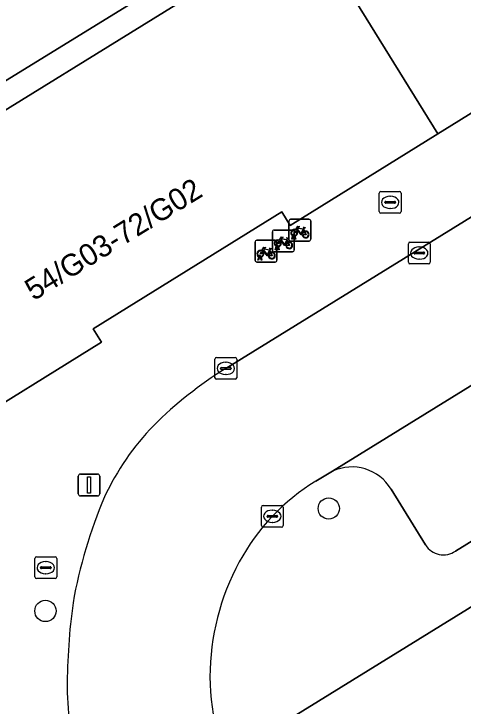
# Model space of a CAD drawing. Extents: x 159039 to 160102, y 381214 to 382524.
# Drawn here: x 159630.37 to 159651.01, y 382276.93 to 382308.74 of the extents above; entities that cross this region are included whole.
import ezdxf

# ---------------------------------------------------------------- set-up
doc = ezdxf.new("R2010")
doc.units = 0
for name, color, linetype in [('IMGEO_Boom', 7, 'Continuous'), ('IMGEO_Brandkraan', 7, 'Continuous'), ('IMGEO_Fietsenrek', 7, 'Continuous'), ('IMGEO_Groenvoorziening', 7, 'Continuous'), ('IMGEO_Hek', 7, 'Continuous'), ('IMGEO_Kolk', 7, 'Continuous'), ('IMGEO_Lichtmast', 7, 'Continuous'), ('IMGEO_Pand', 7, 'Continuous'), ('IMGEO_Pand_nummerreeks', 7, 'Continuous'), ('IMGEO_Parkeervlak_open', 7, 'Continuous'), ('IMGEO_Rijbaan_lokaal_open', 7, 'Continuous'), ('IMGEO_Rioolput', 7, 'Continuous'), ('IMGEO_Terreindeel_open', 7, 'Continuous'), ('IMGEO_Voetpad_open', 7, 'Continuous')]:
    doc.layers.add(name, color=color, linetype=linetype)

msp = doc.modelspace()

# ---------------------------------------------------------------- linework, layer by layer
at = {"layer": 'IMGEO_Boom'}
for centre in [(159644.839, 382286.011), (159631.827, 382281.304)]:
    msp.add_circle(centre, 0.489, dxfattribs=at)
at = {"layer": 'IMGEO_Brandkraan'}
for p, q in [((159647.159, 382299.648), (159647.159, 382300.5)), ((159647.234, 382300.574), (159648.086, 382300.574)), ((159648.16, 382300.5), (159648.16, 382299.648)), ((159647.418, 382300.068), (159647.418, 382300.08)), ((159647.461, 382300.117), (159647.859, 382300.117)), ((159647.647, 382300.354), (159647.672, 382300.354)), ((159647.902, 382300.08), (159647.902, 382300.068)), ((159647.856, 382300.031), (159647.458, 382300.031)), ((159647.67, 382299.794), (159647.645, 382299.794)), ((159648.086, 382299.574), (159647.234, 382299.574))]:
    msp.add_line(p, q, dxfattribs=at)
for points in [[(159647.159, 382299.648), (159647.159, 382300.5)], [(159647.234, 382300.574), (159648.086, 382300.574)], [(159648.16, 382300.5), (159648.16, 382299.648)], [(159648.086, 382299.574), (159647.234, 382299.574)]]:
    msp.add_lwpolyline(points, dxfattribs=at)
for centre, radius, start, end in [((159647.236, 382300.498), 0.0765, 91.552, 178.448), ((159647.236, 382300.498), 0.0765, 91.552, 178.448), ((159648.084, 382300.498), 0.0765, 1.552, 88.448), ((159648.084, 382300.498), 0.0765, 1.552, 88.448), ((159647.458, 382300.077), 0.0403, 85.8775, 175.7526), ((159647.455, 382300.067), 0.0366, 178.938, 274.7102), ((159647.859, 382300.074), 0.043, 264.8664, 352.4533), ((159647.863, 382300.079), 0.0386, 1.7309, 96.639), ((159647.236, 382299.65), 0.0765, 181.552, 268.448), ((159647.236, 382299.65), 0.0765, 181.552, 268.448), ((159648.084, 382299.65), 0.0765, 271.552, 358.448), ((159648.084, 382299.65), 0.0765, 271.552, 358.448)]:
    msp.add_arc(centre, radius, start, end, dxfattribs=at)
for centre, major_axis, ratio, start_param, end_param in [((159647.646, 382300.074), (-0.387, 0.002), 0.722429, 4.712389, 7.853982), ((159647.671, 382300.074), (-0.39, 0.002), 0.717154, 1.570796, 4.712389)]:
    msp.add_ellipse(centre, major_axis=major_axis, ratio=ratio, start_param=start_param, end_param=end_param, dxfattribs=at)
at = {"layer": 'IMGEO_Fietsenrek'}
for p, q in [((159643.008, 382298.371), (159643.008, 382299.212)), ((159643.008, 382299.212), (159643.008, 382298.371)), ((159643.083, 382299.296), (159643.924, 382299.296)), ((159643.924, 382299.296), (159643.083, 382299.296)), ((159644.008, 382299.221), (159644.008, 382298.38)), ((159644.008, 382298.38), (159644.008, 382299.221)), ((159642.327, 382298.805), (159643.168, 382298.805)), ((159643.168, 382298.805), (159642.327, 382298.805)), ((159643.695, 382298.845), (159643.731, 382298.75)), ((159642.252, 382297.88), (159642.252, 382298.721)), ((159642.252, 382298.721), (159642.252, 382297.88)), ((159643.135, 382298.38), (159643.174, 382298.54)), ((159643.204, 382298.528), (159643.169, 382298.38)), ((159643.246, 382298.552), (159643.245, 382298.556)), ((159643.252, 382298.73), (159643.252, 382297.889)), ((159643.252, 382297.889), (159643.252, 382298.73)), ((159643.287, 382298.38), (159643.253, 382298.522)), ((159643.277, 382298.563), (159643.278, 382298.556)), ((159643.285, 382298.526), (159643.32, 382298.38)), ((159641.455, 382297.407), (159641.455, 382298.248)), ((159641.455, 382298.248), (159641.455, 382297.407)), ((159641.53, 382298.332), (159642.371, 382298.332)), ((159642.371, 382298.332), (159641.53, 382298.332)), ((159642.455, 382298.257), (159642.455, 382297.416)), ((159642.455, 382297.416), (159642.455, 382298.257)), ((159642.939, 382298.354), (159642.975, 382298.259)), ((159643.933, 382298.296), (159643.092, 382298.296)), ((159643.092, 382298.296), (159643.933, 382298.296)), ((159643.169, 382298.38), (159643.135, 382298.38)), ((159643.32, 382298.38), (159643.287, 382298.38)), ((159642.142, 382297.881), (159642.178, 382297.786)), ((159642.379, 382297.889), (159642.418, 382298.049)), ((159642.413, 382297.889), (159642.379, 382297.889)), ((159642.448, 382298.037), (159642.413, 382297.889)), ((159642.49, 382298.061), (159642.489, 382298.065)), ((159642.531, 382297.889), (159642.497, 382298.031)), ((159642.521, 382298.072), (159642.522, 382298.065)), ((159642.529, 382298.035), (159642.564, 382297.889)), ((159642.564, 382297.889), (159642.531, 382297.889)), ((159641.582, 382297.416), (159641.621, 382297.576)), ((159641.651, 382297.564), (159641.616, 382297.416)), ((159641.693, 382297.588), (159641.692, 382297.592)), ((159641.734, 382297.416), (159641.7, 382297.558)), ((159641.724, 382297.599), (159641.725, 382297.592)), ((159641.732, 382297.562), (159641.767, 382297.416)), ((159643.177, 382297.805), (159642.336, 382297.805)), ((159642.336, 382297.805), (159643.177, 382297.805)), ((159642.38, 382297.332), (159641.539, 382297.332)), ((159641.539, 382297.332), (159642.38, 382297.332)), ((159641.616, 382297.416), (159641.582, 382297.416)), ((159641.767, 382297.416), (159641.734, 382297.416))]:
    msp.add_line(p, q, dxfattribs=at)
for points in [[(159643.342, 382298.77), (159643.29, 382298.68), (159643.25, 382298.655), (159643.251, 382298.702), (159643.306, 382298.796)], [(159643.321, 382298.822), (159643.416, 382298.986), (159643.502, 382298.972), (159643.504, 382298.963), (159643.448, 382298.952), (159643.421, 382298.907), (159643.677, 382298.866)], [(159643.617, 382298.578), (159643.567, 382298.578), (159643.376, 382298.829), (159643.357, 382298.797)], [(159643.664, 382298.841), (159643.407, 382298.882), (159643.39, 382298.853), (159643.557, 382298.633), (159643.664, 382298.841)], [(159643.712, 382298.743), (159643.682, 382298.82), (159643.573, 382298.602), (159643.616, 382298.602)], [(159643.677, 382298.866), (159643.702, 382298.915), (159643.696, 382298.919), (159643.673, 382298.923), (159643.661, 382298.93), (159643.66, 382298.933), (159643.662, 382298.938), (159643.757, 382298.923), (159643.759, 382298.913), (159643.749, 382298.9), (159643.737, 382298.894), (159643.723, 382298.9), (159643.695, 382298.845)], [(159642.565, 382298.331), (159642.66, 382298.495), (159642.746, 382298.481), (159642.748, 382298.472), (159642.692, 382298.461), (159642.665, 382298.416), (159642.921, 382298.375)], [(159643.646, 382298.602), (159643.766, 382298.601), (159643.722, 382298.715)], [(159643.742, 382298.722), (159643.797, 382298.577), (159643.647, 382298.577)], [(159642.586, 382298.279), (159642.534, 382298.189), (159642.494, 382298.164), (159642.495, 382298.211), (159642.55, 382298.305)], [(159642.861, 382298.087), (159642.811, 382298.087), (159642.62, 382298.338), (159642.601, 382298.306)], [(159642.908, 382298.35), (159642.651, 382298.391), (159642.634, 382298.362), (159642.801, 382298.142), (159642.908, 382298.35)], [(159642.956, 382298.252), (159642.926, 382298.329), (159642.817, 382298.111), (159642.86, 382298.111)], [(159642.89, 382298.111), (159643.01, 382298.11), (159642.966, 382298.224)], [(159642.986, 382298.231), (159643.041, 382298.086), (159642.891, 382298.086)], [(159642.921, 382298.375), (159642.946, 382298.424), (159642.94, 382298.428), (159642.917, 382298.432), (159642.905, 382298.439), (159642.904, 382298.442), (159642.906, 382298.447), (159643.001, 382298.432), (159643.003, 382298.422), (159642.993, 382298.409), (159642.981, 382298.403), (159642.967, 382298.409), (159642.939, 382298.354)], [(159641.789, 382297.806), (159641.737, 382297.716), (159641.697, 382297.691), (159641.698, 382297.738), (159641.753, 382297.832)], [(159641.768, 382297.858), (159641.863, 382298.022), (159641.949, 382298.008), (159641.951, 382297.999), (159641.895, 382297.988), (159641.868, 382297.943), (159642.124, 382297.902)], [(159642.064, 382297.614), (159642.014, 382297.614), (159641.823, 382297.865), (159641.804, 382297.833)], [(159642.111, 382297.877), (159641.854, 382297.918), (159641.837, 382297.889), (159642.004, 382297.669), (159642.111, 382297.877)], [(159642.159, 382297.779), (159642.129, 382297.856), (159642.02, 382297.638), (159642.063, 382297.638)], [(159642.124, 382297.902), (159642.149, 382297.951), (159642.143, 382297.955), (159642.12, 382297.959), (159642.108, 382297.966), (159642.107, 382297.969), (159642.109, 382297.974), (159642.204, 382297.959), (159642.206, 382297.949), (159642.196, 382297.936), (159642.184, 382297.93), (159642.17, 382297.936), (159642.142, 382297.881)], [(159642.093, 382297.638), (159642.213, 382297.637), (159642.169, 382297.751)], [(159642.189, 382297.758), (159642.244, 382297.613), (159642.094, 382297.613)]]:
    msp.add_lwpolyline(points, dxfattribs=at)
for centre, radius, start, end in [((159643.086, 382299.218), 0.0779, 92.4484, 184.2845), ((159643.086, 382299.218), 0.0779, 92.4484, 184.2845), ((159643.93, 382299.218), 0.0779, 2.4484, 94.2845), ((159643.93, 382299.218), 0.0779, 2.4484, 94.2845), ((159642.33, 382298.727), 0.0779, 92.4484, 184.2845), ((159642.33, 382298.727), 0.0779, 92.4484, 184.2845), ((159643.248, 382298.681), 0.159, 62.6766, 242.1369), ((159643.248, 382298.681), 0.129, 63.3192, 238.903), ((159643.174, 382298.727), 0.0779, 2.4484, 94.2845), ((159643.174, 382298.727), 0.0779, 2.4484, 94.2845), ((159643.248, 382298.681), 0.159, 283.5766, 46.6042), ((159643.228, 382298.552), 0.0499, 12.8025, 158.6934), ((159643.248, 382298.681), 0.159, 253.9967, 271.7867), ((159643.228, 382298.552), 0.0174, 12.8025, 163.4502), ((159643.248, 382298.681), 0.129, 253.415, 269.0204), ((159643.248, 382298.681), 0.129, 283.6043, 43.4302), ((159643.775, 382298.597), 0.159, 113.3408, 178.3217), ((159643.775, 382298.597), 0.159, 187.0065, 105.7708), ((159643.775, 382298.597), 0.129, 113.923, 177.9556), ((159643.775, 382298.597), 0.129, 188.6715, 104.5883), ((159641.533, 382298.254), 0.0779, 92.4484, 184.2845), ((159641.533, 382298.254), 0.0779, 92.4484, 184.2845), ((159642.492, 382298.19), 0.159, 62.6766, 242.1369), ((159642.492, 382298.19), 0.129, 63.3192, 238.903), ((159642.377, 382298.254), 0.0779, 2.4484, 94.2845), ((159642.377, 382298.254), 0.0779, 2.4484, 94.2845), ((159642.492, 382298.19), 0.129, 283.6043, 43.4302), ((159642.492, 382298.19), 0.159, 283.5766, 46.6042), ((159643.019, 382298.106), 0.159, 113.3408, 178.3217), ((159643.019, 382298.106), 0.159, 187.0065, 105.7708), ((159643.019, 382298.106), 0.129, 113.923, 177.9556), ((159643.019, 382298.106), 0.129, 188.6715, 104.5883), ((159643.086, 382298.374), 0.0779, 182.4484, 274.2845), ((159643.086, 382298.374), 0.0779, 182.4484, 274.2845), ((159643.93, 382298.374), 0.0779, 272.4484, 4.2845), ((159643.93, 382298.374), 0.0779, 272.4484, 4.2845), ((159641.695, 382297.717), 0.159, 62.6766, 242.1369), ((159641.695, 382297.717), 0.129, 63.3192, 238.903), ((159641.695, 382297.717), 0.159, 283.5766, 46.6042), ((159642.33, 382297.883), 0.0779, 182.4484, 274.2845), ((159642.33, 382297.883), 0.0779, 182.4484, 274.2845), ((159642.472, 382298.061), 0.0499, 12.8025, 158.6934), ((159642.492, 382298.19), 0.159, 253.9967, 271.7867), ((159642.472, 382298.061), 0.0174, 12.8025, 163.4502), ((159642.492, 382298.19), 0.129, 253.415, 269.0204), ((159643.174, 382297.883), 0.0779, 272.4484, 4.2845), ((159643.174, 382297.883), 0.0779, 272.4484, 4.2845), ((159641.675, 382297.588), 0.0499, 12.8025, 158.6934), ((159641.695, 382297.717), 0.159, 253.9967, 271.7867), ((159641.675, 382297.588), 0.0174, 12.8025, 163.4502), ((159641.695, 382297.717), 0.129, 253.415, 269.0204), ((159641.695, 382297.717), 0.129, 283.6043, 43.4302), ((159642.222, 382297.633), 0.159, 113.3408, 178.3217), ((159642.222, 382297.633), 0.159, 187.0065, 105.7708), ((159642.222, 382297.633), 0.129, 113.923, 177.9556), ((159642.222, 382297.633), 0.129, 188.6715, 104.5883), ((159641.533, 382297.41), 0.0779, 182.4484, 274.2845), ((159641.533, 382297.41), 0.0779, 182.4484, 274.2845), ((159642.377, 382297.41), 0.0779, 272.4484, 4.2845), ((159642.377, 382297.41), 0.0779, 272.4484, 4.2845)]:
    msp.add_arc(centre, radius, start, end, dxfattribs=at)
at = {"layer": 'IMGEO_Groenvoorziening'}
for points in [[(159609.828, 382317.586), (159603.702, 382312.995), (159616.026, 382303.294), (159619.24, 382300.85), (159620.544, 382299.858), (159665.52, 382327.548), (159666.013, 382326.601), (159666.26, 382326.754), (159671.367, 382318.523), (159671.225, 382318.433), (159672.097, 382317.028), (159674.51, 382318.497), (159667.814, 382329.289)], [(159671.945, 382294.196), (159643.124, 382276.398)]]:
    msp.add_lwpolyline(points, dxfattribs=at)
at = {"layer": 'IMGEO_Hek'}
msp.add_lwpolyline([(159666.013, 382326.601), (159665.52, 382327.548), (159620.544, 382299.858)], dxfattribs=at)
at = {"layer": 'IMGEO_Kolk'}
for p, q in [((159648.493, 382297.321), (159648.493, 382298.173)), ((159648.568, 382298.247), (159649.42, 382298.247)), ((159649.494, 382298.173), (159649.494, 382297.321)), ((159648.981, 382298.027), (159649.006, 382298.027)), ((159648.752, 382297.741), (159648.752, 382297.753)), ((159649.19, 382297.704), (159648.792, 382297.704)), ((159648.795, 382297.79), (159649.193, 382297.79)), ((159649.236, 382297.753), (159649.236, 382297.741)), ((159649.42, 382297.247), (159648.568, 382297.247)), ((159649.004, 382297.467), (159648.979, 382297.467)), ((159639.608, 382292.021), (159639.608, 382292.873)), ((159639.683, 382292.947), (159640.535, 382292.947)), ((159640.609, 382292.873), (159640.609, 382292.021)), ((159639.867, 382292.441), (159639.867, 382292.453)), ((159639.91, 382292.49), (159640.308, 382292.49)), ((159640.096, 382292.727), (159640.121, 382292.727)), ((159640.351, 382292.453), (159640.351, 382292.441)), ((159640.305, 382292.404), (159639.907, 382292.404)), ((159640.119, 382292.167), (159640.094, 382292.167)), ((159640.535, 382291.947), (159639.683, 382291.947)), ((159641.746, 382285.227), (159641.746, 382286.079)), ((159641.821, 382286.153), (159642.673, 382286.153)), ((159642.747, 382286.079), (159642.747, 382285.227)), ((159642.234, 382285.933), (159642.259, 382285.933)), ((159642.005, 382285.647), (159642.005, 382285.659)), ((159642.443, 382285.61), (159642.045, 382285.61)), ((159642.048, 382285.696), (159642.446, 382285.696)), ((159642.489, 382285.659), (159642.489, 382285.647)), ((159642.673, 382285.153), (159641.821, 382285.153)), ((159642.257, 382285.373), (159642.232, 382285.373))]:
    msp.add_line(p, q, dxfattribs=at)
for points in [[(159648.493, 382297.321), (159648.493, 382298.173)], [(159648.568, 382298.247), (159649.42, 382298.247)], [(159649.494, 382298.173), (159649.494, 382297.321)], [(159649.42, 382297.247), (159648.568, 382297.247)], [(159639.608, 382292.021), (159639.608, 382292.873)], [(159639.683, 382292.947), (159640.535, 382292.947)], [(159640.609, 382292.873), (159640.609, 382292.021)], [(159640.535, 382291.947), (159639.683, 382291.947)], [(159641.746, 382285.227), (159641.746, 382286.079)], [(159641.821, 382286.153), (159642.673, 382286.153)], [(159642.747, 382286.079), (159642.747, 382285.227)], [(159642.673, 382285.153), (159641.821, 382285.153)]]:
    msp.add_lwpolyline(points, dxfattribs=at)
for centre, radius, start, end in [((159648.57, 382298.171), 0.0765, 91.552, 178.448), ((159648.57, 382298.171), 0.0765, 91.552, 178.448), ((159649.418, 382298.171), 0.0765, 1.552, 88.448), ((159649.418, 382298.171), 0.0765, 1.552, 88.448), ((159648.792, 382297.75), 0.0403, 85.8775, 175.7526), ((159648.789, 382297.74), 0.0366, 178.938, 274.7102), ((159649.193, 382297.747), 0.043, 264.8664, 352.4533), ((159649.197, 382297.752), 0.0386, 1.7309, 96.639), ((159648.57, 382297.323), 0.0765, 181.552, 268.448), ((159648.57, 382297.323), 0.0765, 181.552, 268.448), ((159649.418, 382297.323), 0.0765, 271.552, 358.448), ((159649.418, 382297.323), 0.0765, 271.552, 358.448), ((159639.685, 382292.871), 0.0765, 91.552, 178.448), ((159639.685, 382292.871), 0.0765, 91.552, 178.448), ((159640.533, 382292.871), 0.0765, 1.552, 88.448), ((159640.533, 382292.871), 0.0765, 1.552, 88.448), ((159639.907, 382292.45), 0.0403, 85.8775, 175.7526), ((159639.904, 382292.44), 0.0366, 178.938, 274.7102), ((159640.308, 382292.447), 0.043, 264.8664, 352.4533), ((159640.312, 382292.452), 0.0386, 1.7309, 96.639), ((159639.685, 382292.023), 0.0765, 181.552, 268.448), ((159639.685, 382292.023), 0.0765, 181.552, 268.448), ((159640.533, 382292.023), 0.0765, 271.552, 358.448), ((159640.533, 382292.023), 0.0765, 271.552, 358.448), ((159641.823, 382286.077), 0.0765, 91.552, 178.448), ((159641.823, 382286.077), 0.0765, 91.552, 178.448), ((159642.671, 382286.077), 0.0765, 1.552, 88.448), ((159642.671, 382286.077), 0.0765, 1.552, 88.448), ((159642.045, 382285.656), 0.0403, 85.8775, 175.7526), ((159642.042, 382285.646), 0.0366, 178.938, 274.7102), ((159642.446, 382285.653), 0.043, 264.8664, 352.4533), ((159642.45, 382285.658), 0.0386, 1.7309, 96.639), ((159641.823, 382285.229), 0.0765, 181.552, 268.448), ((159641.823, 382285.229), 0.0765, 181.552, 268.448), ((159642.671, 382285.229), 0.0765, 271.552, 358.448), ((159642.671, 382285.229), 0.0765, 271.552, 358.448)]:
    msp.add_arc(centre, radius, start, end, dxfattribs=at)
for centre, major_axis, ratio, start_param, end_param in [((159648.98, 382297.747), (-0.387, 0.002), 0.722429, 4.712389, 7.853982), ((159649.005, 382297.747), (-0.39, 0.002), 0.717154, 1.570796, 4.712389), ((159640.095, 382292.447), (-0.387, 0.002), 0.722429, 4.712389, 7.853982), ((159640.12, 382292.447), (-0.39, 0.002), 0.717154, 1.570796, 4.712389), ((159642.233, 382285.653), (-0.387, 0.002), 0.722429, 4.712389, 7.853982), ((159642.258, 382285.653), (-0.39, 0.002), 0.717154, 1.570796, 4.712389)]:
    msp.add_ellipse(centre, major_axis=major_axis, ratio=ratio, start_param=start_param, end_param=end_param, dxfattribs=at)
at = {"layer": 'IMGEO_Lichtmast'}
for p, q in [((159633.331, 382286.69), (159633.331, 382287.49)), ((159633.331, 382287.49), (159633.331, 382286.69)), ((159633.431, 382287.59), (159634.221, 382287.59)), ((159634.221, 382287.59), (159633.431, 382287.59)), ((159634.321, 382287.49), (159634.321, 382286.69)), ((159634.321, 382286.69), (159634.321, 382287.49)), ((159634.221, 382286.59), (159633.431, 382286.59)), ((159633.431, 382286.59), (159634.221, 382286.59))]:
    msp.add_line(p, q, dxfattribs=at)
msp.add_lwpolyline([(159633.751, 382287.465), (159633.901, 382287.465), (159633.901, 382286.715), (159633.751, 382286.715), (159633.751, 382287.465)], dxfattribs=at)
for centre, start, end in [((159633.431, 382287.49), 90, 180), ((159633.431, 382287.49), 90, 180), ((159634.221, 382287.49), 0, 90), ((159634.221, 382287.49), 360, 90), ((159633.431, 382286.69), 180, 270), ((159633.431, 382286.69), 180, 270), ((159634.221, 382286.69), 270, 0), ((159634.221, 382286.69), 270, 0)]:
    msp.add_arc(centre, 0.1, start, end, dxfattribs=at)
at = {"layer": 'IMGEO_Pand'}
for points in [[(159649.853, 382303.229), (159656.643, 382307.441), (159656.259, 382308.059), (159664.915, 382313.429), (159665.298, 382312.81), (159672.097, 382317.028), (159671.225, 382318.433), (159671.367, 382318.523), (159666.26, 382326.754), (159666.013, 382326.601), (159643.868, 382312.909)], [(159622.203, 382298.027), (159625.996, 382291.787), (159626.632, 382290.76), (159626.775, 382290.849), (159627.637, 382289.459), (159634.403, 382293.656), (159634.024, 382294.265), (159642.68, 382299.635), (159643.063, 382299.016), (159649.853, 382303.229), (159643.868, 382312.909), (159621.538, 382299.102)]]:
    msp.add_lwpolyline(points, close=True, dxfattribs=at)
at = {"layer": 'IMGEO_Parkeervlak_open'}
for points in [[(159667.773, 382301.784), (159645.012, 382287.722)], [(159650.657, 382284.056), (159668.601, 382295.135)], [(159647.698, 382286.896), (159649.281, 382284.334)]]:
    msp.add_lwpolyline(points, dxfattribs=at)
for centre, radius, start, end in [((159645.901, 382285.831), 2.089, 30.6401, 115.1724), ((159650.101, 382284.85), 0.969, 212.1498, 305.0062)]:
    msp.add_arc(centre, radius, start, end, dxfattribs=at)
at = {"layer": 'IMGEO_Rijbaan_lokaal_open'}
for points in [[(159663.763, 382307.043), (159658.31, 382303.682), (159645.786, 382295.951), (159640.109, 382292.447)], [(159644.25, 382287.272), (159645.012, 382287.722), (159667.773, 382301.784), (159668.195, 382302.024)]]:
    msp.add_lwpolyline(points, dxfattribs=at)
for centre, radius, start, end in [((159650.18, 382276.302), 19.029, 121.9559, 134.6939), ((159645.643, 382281.327), 12.27, 136.1357, 154.825), ((159649.388, 382278.865), 9.852, 121.4338, 151.5573), ((159655.12, 382277.789), 22.366, 156.9497, 170.0015), ((159650.541, 382278.248), 11.16, 151.5899, 179.879), ((159662.526, 382277.66), 29.705, 172.2369, 179.7677), ((159649.58, 382278.305), 10.2, 180.1839, 211.1548), ((159646.84, 382277.927), 14.02, 180.6016, 196.0541)]:
    msp.add_arc(centre, radius, start, end, dxfattribs=at)
at = {"layer": 'IMGEO_Rioolput'}
for p, q in [((159631.34, 382282.866), (159631.34, 382283.718)), ((159631.415, 382283.792), (159632.267, 382283.792)), ((159631.828, 382283.572), (159631.853, 382283.572)), ((159632.341, 382283.718), (159632.341, 382282.866)), ((159631.599, 382283.286), (159631.599, 382283.298)), ((159632.037, 382283.249), (159631.639, 382283.249)), ((159631.642, 382283.335), (159632.04, 382283.335)), ((159632.083, 382283.298), (159632.083, 382283.286)), ((159631.851, 382283.012), (159631.826, 382283.012)), ((159632.267, 382282.792), (159631.415, 382282.792))]:
    msp.add_line(p, q, dxfattribs=at)
for points in [[(159631.34, 382282.866), (159631.34, 382283.718)], [(159631.415, 382283.792), (159632.267, 382283.792)], [(159632.341, 382283.718), (159632.341, 382282.866)], [(159632.267, 382282.792), (159631.415, 382282.792)]]:
    msp.add_lwpolyline(points, dxfattribs=at)
for centre, radius, start, end in [((159631.417, 382283.716), 0.0765, 91.552, 178.448), ((159631.417, 382283.716), 0.0765, 91.552, 178.448), ((159632.265, 382283.716), 0.0765, 1.552, 88.448), ((159632.265, 382283.716), 0.0765, 1.552, 88.448), ((159631.639, 382283.295), 0.0403, 85.8775, 175.7526), ((159631.636, 382283.285), 0.0366, 178.938, 274.7102), ((159632.04, 382283.292), 0.043, 264.8664, 352.4533), ((159632.044, 382283.297), 0.0386, 1.7309, 96.639), ((159631.417, 382282.868), 0.0765, 181.552, 268.448), ((159631.417, 382282.868), 0.0765, 181.552, 268.448), ((159632.265, 382282.868), 0.0765, 271.552, 358.448), ((159632.265, 382282.868), 0.0765, 271.552, 358.448)]:
    msp.add_arc(centre, radius, start, end, dxfattribs=at)
for centre, major_axis, ratio, start_param, end_param in [((159631.827, 382283.292), (-0.387, 0.002), 0.722429, 4.712389, 7.853982), ((159631.852, 382283.292), (-0.39, 0.002), 0.717154, 1.570796, 4.712389)]:
    msp.add_ellipse(centre, major_axis=major_axis, ratio=ratio, start_param=start_param, end_param=end_param, dxfattribs=at)
at = {"layer": 'IMGEO_Terreindeel_open'}
msp.add_lwpolyline([(159622.203, 382298.027), (159621.538, 382299.102), (159643.868, 382312.909), (159666.013, 382326.601), (159665.52, 382327.548), (159620.544, 382299.858), (159619.886, 382299.453), (159620.401, 382298.633), (159591.408, 382280.716), (159592.368, 382279.579), (159594.944, 382281.172), (159597.519, 382282.764), (159600.094, 382284.356), (159602.669, 382285.949), (159605.244, 382287.541), (159607.82, 382289.133), (159610.395, 382290.726), (159614.9, 382293.511), (159618.08, 382295.478)], close=True, dxfattribs=at)
at = {"layer": 'IMGEO_Voetpad_open'}
for points in [[(159674.51, 382318.497), (159672.097, 382317.028), (159665.298, 382312.81), (159664.915, 382313.429), (159656.259, 382308.059), (159656.643, 382307.441), (159649.853, 382303.229), (159643.063, 382299.016), (159642.68, 382299.635), (159634.024, 382294.265), (159634.403, 382293.656), (159627.637, 382289.459), (159626.775, 382290.849), (159626.632, 382290.76), (159625.996, 382291.787), (159621.92, 382289.267), (159623.515, 382286.687), (159625.11, 382284.107), (159626.706, 382281.527), (159628.301, 382278.947), (159629.896, 382276.367)], [(159640.109, 382292.447), (159645.786, 382295.951), (159658.31, 382303.682), (159663.763, 382307.043)], [(159668.601, 382295.135), (159650.657, 382284.056)], [(159664.009, 382242.287), (159654.065, 382258.528), (159652.15, 382261.656), (159643.124, 382276.398), (159671.945, 382294.196)], [(159645.012, 382287.722), (159644.25, 382287.272)], [(159649.281, 382284.334), (159647.698, 382286.896)]]:
    msp.add_lwpolyline(points, dxfattribs=at)
for centre, radius, start, end in [((159650.18, 382276.302), 19.029, 121.9559, 134.6939), ((159645.643, 382281.327), 12.27, 136.1357, 154.825), ((159645.901, 382285.831), 2.089, 30.6401, 115.1724), ((159649.388, 382278.865), 9.852, 121.4338, 151.5573), ((159655.12, 382277.789), 22.366, 156.9497, 170.0015), ((159650.101, 382284.85), 0.969, 212.1498, 305.0062), ((159650.541, 382278.248), 11.16, 151.5899, 179.879), ((159662.526, 382277.66), 29.705, 172.2369, 179.7677), ((159649.58, 382278.305), 10.2, 180.1839, 211.1548), ((159646.84, 382277.927), 14.02, 180.6016, 196.0541)]:
    msp.add_arc(centre, radius, start, end, dxfattribs=at)

# ---------------------------------------------------------------- texts
at = {"layer": 'IMGEO_Pand_nummerreeks'}
msp.add_text('54/G03-72/G02', height=1, rotation=31.8146, dxfattribs=at).set_placement((159631.286, 382295.532))

doc.saveas('drawing.dxf')
